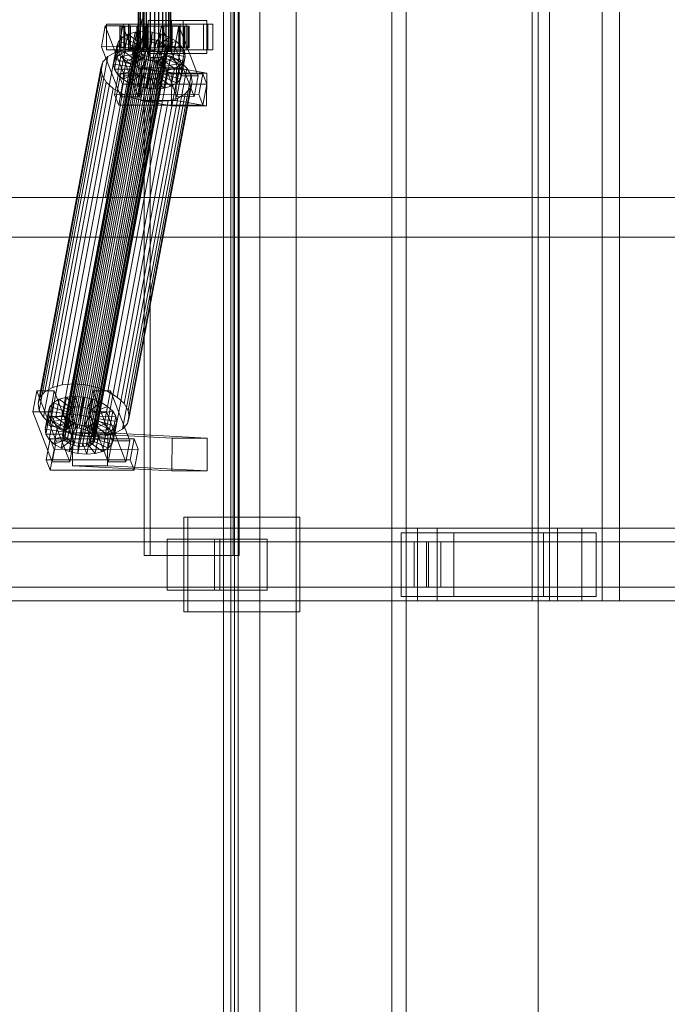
# Model space of a CAD drawing. Header units: millimetres. Extents: x -2233 to 61924, y -68080 to 6847.
# Tile 410 of 656: x 4687 to 5043, y -18672 to -18130. Entities that reach past the tile are written whole.
import ezdxf

# ---------------------------------------------------------------- set-up
doc = ezdxf.new("R2010")
doc.units = ezdxf.units.MM
doc.layers.add('superior_C01', color=7, linetype='Continuous', lineweight=0)
doc.layers.add('superior_tolva', color=7, linetype='Continuous', lineweight=0)

msp = doc.modelspace()

# ---------------------------------------------------------------- linework, layer by layer
at = {"layer": 'superior_C01'}
for p, q in [((4968.89, -17550), (4968.89, -18450)), ((4978.326, -18450), (4978.326, -17550)), ((5007.408, -18450), (5007.408, -17550)), ((5016.845, -17550), (5016.845, -18450)), ((4755.625, -17575), (4755.625, -18425)), ((4758.86, -18425), (4758.86, -17575)), ((4804.544, -18425), (4804.544, -17575)), ((4807.779, -17575), (4807.779, -18425)), ((4752.32, -18148), (4752.32, -17852)), ((4752.6, -18148), (4752.6, -17852)), ((4752.652, -18148), (4752.652, -17852)), ((4753.475, -18148), (4753.475, -17852)), ((4753.576, -18148), (4753.576, -17852)), ((4754.884, -18148), (4754.884, -17852)), ((4755.027, -18148), (4755.027, -17852)), ((4756.732, -18148), (4756.732, -17852)), ((4756.906, -18148), (4756.906, -17852)), ((4758.892, -18148), (4758.892, -17852)), ((4759.087, -18148), (4759.087, -17852)), ((4761.218, -18148), (4761.218, -17852)), ((4761.42, -18148), (4761.42, -17852)), ((4763.551, -18148), (4763.551, -17852)), ((4763.745, -18148), (4763.745, -17852)), ((4765.731, -18148), (4765.731, -17852)), ((4765.906, -18148), (4765.906, -17852)), ((4767.611, -18148), (4767.611, -17852)), ((4767.754, -18148), (4767.754, -17852)), ((4769.062, -18148), (4769.062, -17852)), ((4769.163, -18148), (4769.163, -17852)), ((4769.986, -17852), (4769.986, -18148)), ((4770.038, -18148), (4770.038, -17852)), ((4770.318, -18148), (4770.318, -17852)), ((4752.863, -18130), (4734.419, -18228.298)), ((4736.026, -18228.298), (4754.471, -18130)), ((4734.268, -18133.859), (4732.116, -18145.327)), ((4743.898, -18133.847), (4734.268, -18133.859)), ((4744.901, -18161.391), (4734.268, -18133.859)), ((4744.525, -18133), (4734.895, -18133)), ((4734.895, -18133), (4734.895, -18147)), ((4747.837, -18133), (4734.895, -18133)), ((4741.746, -18145.315), (4743.898, -18133.847)), ((4742.912, -18134), (4742.32, -18134)), ((4742.32, -18134), (4752.32, -18134)), ((4742.32, -18146), (4742.32, -18134)), ((4742.32, -18134), (4743.023, -18134)), ((4744.759, -18134), (4742.912, -18134)), ((4742.912, -18134), (4752.6, -18134)), ((4742.912, -18146), (4742.912, -18134)), ((4743.023, -18134), (4752.652, -18134)), ((4743.023, -18146), (4743.023, -18134)), ((4743.023, -18134), (4744.972, -18134)), ((4743.898, -18133.847), (4754.53, -18161.379)), ((4790.631, -18133), (4744.409, -18133)), ((4744.409, -18133), (4744.409, -18147)), ((4747.105, -18133), (4744.409, -18133)), ((4744.525, -18147), (4744.525, -18133)), ((4744.525, -18133), (4757.467, -18133)), ((4747.734, -18134), (4744.759, -18134)), ((4744.759, -18134), (4753.475, -18134)), ((4744.759, -18146), (4744.759, -18134)), ((4744.972, -18134), (4753.576, -18134)), ((4744.972, -18146), (4744.972, -18134)), ((4744.972, -18134), (4748.035, -18134)), ((4747.105, -18147), (4747.105, -18133)), ((4747.105, -18133), (4793.328, -18133)), ((4751.635, -18134), (4747.734, -18134)), ((4747.734, -18134), (4754.884, -18134)), ((4747.734, -18146), (4747.734, -18134)), ((4747.837, -18147), (4747.837, -18133)), ((4747.837, -18133), (4757.467, -18133)), ((4748.035, -18134), (4755.027, -18134)), ((4748.035, -18146), (4748.035, -18134)), ((4748.035, -18134), (4752.004, -18134)), ((4756.196, -18134), (4751.635, -18134)), ((4751.635, -18134), (4756.732, -18134)), ((4751.635, -18146), (4751.635, -18134)), ((4752.004, -18134), (4756.906, -18134)), ((4752.004, -18146), (4752.004, -18134)), ((4752.004, -18134), (4756.607, -18134)), ((4752.32, -18134), (4752.6, -18134)), ((4752.32, -18134), (4752.32, -18146)), ((4752.652, -18134), (4752.32, -18134)), ((4752.6, -18134), (4753.475, -18134)), ((4752.6, -18134), (4752.6, -18146)), ((4752.652, -18134), (4752.652, -18146)), ((4753.576, -18134), (4752.652, -18134)), ((4753.475, -18134), (4754.884, -18134)), ((4753.475, -18134), (4753.475, -18146)), ((4753.576, -18134), (4753.576, -18146)), ((4755.027, -18134), (4753.576, -18134)), ((4754.884, -18134), (4756.732, -18134)), ((4754.884, -18134), (4754.884, -18146)), ((4755.027, -18134), (4755.027, -18146)), ((4756.906, -18134), (4755.027, -18134)), ((4761.106, -18134), (4756.196, -18134)), ((4756.196, -18134), (4758.892, -18134)), ((4756.196, -18146), (4756.196, -18134)), ((4756.607, -18134), (4759.087, -18134)), ((4756.607, -18146), (4756.607, -18134)), ((4756.607, -18134), (4761.532, -18134)), ((4756.732, -18134), (4758.892, -18134)), ((4756.732, -18134), (4756.732, -18146)), ((4756.906, -18134), (4756.906, -18146)), ((4759.087, -18134), (4756.906, -18134)), ((4757.467, -18133), (4757.467, -18147)), ((4777.15, -18131), (4757.89, -18131)), ((4757.89, -18131), (4757.89, -18149)), ((4770.724, -18131), (4757.89, -18131)), ((4758.892, -18134), (4761.218, -18134)), ((4758.892, -18134), (4758.892, -18146)), ((4759.087, -18134), (4759.087, -18146)), ((4761.42, -18134), (4759.087, -18134)), ((4766.031, -18134), (4761.106, -18134)), ((4761.106, -18134), (4761.218, -18134)), ((4761.106, -18146), (4761.106, -18134)), ((4761.218, -18134), (4763.551, -18134)), ((4761.218, -18134), (4761.218, -18146)), ((4761.532, -18134), (4761.42, -18134)), ((4761.42, -18134), (4761.42, -18146)), ((4763.745, -18134), (4761.42, -18134)), ((4761.532, -18146), (4761.532, -18134)), ((4761.532, -18134), (4766.442, -18134)), ((4765.083, -18133.821), (4762.931, -18145.289)), ((4766.031, -18134), (4763.551, -18134)), ((4763.551, -18134), (4765.731, -18134)), ((4763.551, -18134), (4763.551, -18146)), ((4766.442, -18134), (4763.745, -18134)), ((4763.745, -18134), (4763.745, -18146)), ((4765.906, -18134), (4763.745, -18134)), ((4774.713, -18133.809), (4765.083, -18133.821)), ((4775.716, -18161.353), (4765.083, -18133.821)), ((4775.34, -18133), (4765.71, -18133)), ((4765.71, -18133), (4765.71, -18147)), ((4778.652, -18133), (4765.71, -18133)), ((4770.634, -18134), (4765.731, -18134)), ((4765.731, -18134), (4767.611, -18134)), ((4765.731, -18134), (4765.731, -18146)), ((4771.003, -18134), (4765.906, -18134)), ((4765.906, -18134), (4765.906, -18146)), ((4767.754, -18134), (4765.906, -18134)), ((4770.634, -18134), (4766.031, -18134)), ((4766.031, -18146), (4766.031, -18134)), ((4766.442, -18146), (4766.442, -18134)), ((4766.442, -18134), (4771.003, -18134)), ((4774.603, -18134), (4767.611, -18134)), ((4767.611, -18134), (4769.062, -18134)), ((4767.611, -18134), (4767.611, -18146)), ((4774.904, -18134), (4767.754, -18134)), ((4767.754, -18134), (4767.754, -18146)), ((4769.163, -18134), (4767.754, -18134)), ((4777.666, -18134), (4769.062, -18134)), ((4769.062, -18134), (4769.986, -18134)), ((4769.062, -18134), (4769.062, -18146)), ((4777.879, -18134), (4769.163, -18134)), ((4769.163, -18134), (4769.163, -18146)), ((4770.038, -18134), (4769.163, -18134)), ((4769.986, -18134), (4779.615, -18134)), ((4769.986, -18146), (4769.986, -18134)), ((4769.986, -18134), (4770.318, -18134)), ((4779.725, -18134), (4770.038, -18134)), ((4770.038, -18134), (4770.038, -18146)), ((4770.318, -18134), (4770.038, -18134)), ((4780.318, -18134), (4770.318, -18134)), ((4770.318, -18134), (4770.318, -18146)), ((4774.603, -18134), (4770.634, -18134)), ((4770.634, -18146), (4770.634, -18134)), ((4770.724, -18149), (4770.724, -18131)), ((4770.724, -18131), (4789.983, -18131)), ((4771.003, -18146), (4771.003, -18134)), ((4771.003, -18134), (4774.904, -18134)), ((4772.561, -18145.277), (4774.713, -18133.809)), ((4777.666, -18134), (4774.603, -18134)), ((4774.603, -18146), (4774.603, -18134)), ((4774.713, -18133.809), (4785.345, -18161.341)), ((4774.904, -18146), (4774.904, -18134)), ((4774.904, -18134), (4777.879, -18134)), ((4775.34, -18147), (4775.34, -18133)), ((4775.34, -18133), (4788.282, -18133)), ((4777.15, -18149), (4777.15, -18131)), ((4777.15, -18131), (4789.983, -18131)), ((4779.615, -18134), (4777.666, -18134)), ((4777.666, -18146), (4777.666, -18134)), ((4777.879, -18146), (4777.879, -18134)), ((4777.879, -18134), (4779.725, -18134)), ((4778.652, -18147), (4778.652, -18133)), ((4778.652, -18133), (4788.282, -18133)), ((4779.615, -18134), (4779.615, -18146)), ((4780.318, -18134), (4779.615, -18134)), ((4779.725, -18146), (4779.725, -18134)), ((4779.725, -18134), (4780.318, -18134)), ((4780.318, -18146), (4780.318, -18134)), ((4788.282, -18133), (4788.282, -18147)), ((4789.983, -18131), (4789.983, -18149)), ((4790.631, -18147), (4790.631, -18133)), ((4790.631, -18133), (4793.328, -18133)), ((4793.328, -18133), (4793.328, -18147)), ((4715.454, -18355.022), (4755.57, -18141.224)), ((4717.629, -18354.844), (4757.745, -18141.045)), ((4719.94, -18355.017), (4760.056, -18141.218)), ((4743.518, -18140.156), (4741.482, -18142.416)), ((4741.673, -18149.985), (4743.518, -18140.156)), ((4746.638, -18138.419), (4743.518, -18140.156)), ((4743.518, -18140.156), (4751.893, -18144.203)), ((4744.794, -18148.249), (4746.638, -18138.419)), ((4750.631, -18137.325), (4746.638, -18138.419)), ((4746.638, -18138.419), (4753.372, -18143.38)), ((4748.786, -18147.155), (4750.631, -18137.325)), ((4755.223, -18136.948), (4750.631, -18137.325)), ((4750.631, -18137.325), (4755.263, -18142.862)), ((4753.378, -18146.777), (4755.223, -18136.948)), ((4755.57, -18141.224), (4753.679, -18141.742)), ((4760.102, -18137.313), (4755.223, -18136.948)), ((4755.223, -18136.948), (4757.438, -18142.683)), ((4757.745, -18141.045), (4755.57, -18141.224)), ((4760.056, -18141.218), (4757.745, -18141.045)), ((4758.257, -18147.143), (4760.102, -18137.313)), ((4760.102, -18137.313), (4759.749, -18142.856)), ((4762.346, -18141.731), (4760.056, -18141.218)), ((4764.935, -18138.396), (4760.102, -18137.313)), ((4764.935, -18138.396), (4762.038, -18143.369)), ((4763.09, -18148.226), (4764.935, -18138.396)), ((4769.393, -18140.123), (4764.15, -18144.188)), ((4769.393, -18140.123), (4764.935, -18138.396)), ((4767.548, -18149.953), (4769.393, -18140.123)), ((4773.172, -18142.377), (4769.393, -18140.123)), ((4710.735, -18358.68), (4750.851, -18144.881)), ((4710.956, -18360.017), (4751.072, -18146.218)), ((4711.12, -18357.434), (4751.236, -18143.635)), ((4712.084, -18356.363), (4752.201, -18142.565)), ((4713.563, -18355.541), (4753.679, -18141.742)), ((4716.763, -18330.692), (4751.346, -18146.383)), ((4722.229, -18355.53), (4762.346, -18141.731)), ((4724.341, -18356.348), (4764.457, -18142.549)), ((4726.131, -18357.415), (4766.248, -18143.617)), ((4727.478, -18358.659), (4767.594, -18144.861)), ((4768.406, -18146.196), (4728.289, -18359.995)), ((4732.116, -18145.327), (4741.746, -18145.315)), ((4732.116, -18145.327), (4742.749, -18172.859)), ((4738.825, -18154.877), (4740.669, -18145.047)), ((4739.637, -18152.246), (4741.482, -18142.416)), ((4741.482, -18142.416), (4740.669, -18145.047)), ((4740.669, -18145.047), (4750.544, -18146.52)), ((4740.669, -18145.047), (4741.135, -18147.868)), ((4741.482, -18142.416), (4750.929, -18145.274)), ((4752.379, -18172.847), (4741.746, -18145.315)), ((4752.32, -18146), (4742.32, -18146)), ((4742.32, -18146), (4742.912, -18146)), ((4743.023, -18146), (4742.32, -18146)), ((4752.6, -18146), (4742.912, -18146)), ((4742.912, -18146), (4744.759, -18146)), ((4752.652, -18146), (4743.023, -18146)), ((4744.972, -18146), (4743.023, -18146)), ((4753.475, -18146), (4744.759, -18146)), ((4744.759, -18146), (4747.734, -18146)), ((4753.576, -18146), (4744.972, -18146)), ((4748.035, -18146), (4744.972, -18146)), ((4751.346, -18146.383), (4745.207, -18146.887)), ((4754.884, -18146), (4747.734, -18146)), ((4747.734, -18146), (4751.635, -18146)), ((4755.027, -18146), (4748.035, -18146)), ((4752.004, -18146), (4748.035, -18146)), ((4750.544, -18146.52), (4748.7, -18156.35)), ((4750.929, -18145.274), (4749.085, -18155.103)), ((4751.893, -18144.203), (4750.049, -18154.033)), ((4750.544, -18146.52), (4750.929, -18145.274)), ((4750.765, -18147.856), (4750.544, -18146.52)), ((4751.236, -18143.635), (4750.851, -18144.881)), ((4750.851, -18144.881), (4751.072, -18146.218)), ((4750.929, -18145.274), (4751.893, -18144.203)), ((4751.072, -18146.218), (4751.883, -18147.554)), ((4752.201, -18142.565), (4751.236, -18143.635)), ((4757.868, -18146.872), (4751.346, -18146.383)), ((4753.372, -18143.38), (4751.527, -18153.21)), ((4756.732, -18146), (4751.635, -18146)), ((4751.635, -18146), (4756.196, -18146)), ((4751.893, -18144.203), (4753.372, -18143.38)), ((4756.906, -18146), (4752.004, -18146)), ((4756.607, -18146), (4752.004, -18146)), ((4753.679, -18141.742), (4752.201, -18142.565)), ((4752.6, -18146), (4752.32, -18146)), ((4752.32, -18146), (4752.652, -18146)), ((4753.475, -18146), (4752.6, -18146)), ((4752.652, -18146), (4753.576, -18146)), ((4753.372, -18143.38), (4755.263, -18142.862)), ((4755.263, -18142.862), (4753.418, -18152.692)), ((4754.884, -18146), (4753.475, -18146)), ((4753.576, -18146), (4755.027, -18146)), ((4756.732, -18146), (4754.884, -18146)), ((4755.027, -18146), (4756.906, -18146)), ((4755.263, -18142.862), (4757.438, -18142.683)), ((4757.438, -18142.683), (4755.593, -18152.513)), ((4758.892, -18146), (4756.196, -18146)), ((4756.196, -18146), (4761.106, -18146)), ((4759.087, -18146), (4756.607, -18146)), ((4761.532, -18146), (4756.607, -18146)), ((4758.892, -18146), (4756.732, -18146)), ((4756.906, -18146), (4759.087, -18146)), ((4757.438, -18142.683), (4759.749, -18142.856)), ((4759.749, -18142.856), (4757.904, -18152.686)), ((4761.218, -18146), (4758.892, -18146)), ((4759.087, -18146), (4761.42, -18146)), ((4759.749, -18142.856), (4762.038, -18143.369)), ((4762.038, -18143.369), (4760.194, -18153.199)), ((4761.218, -18146), (4761.106, -18146)), ((4761.106, -18146), (4766.031, -18146)), ((4763.551, -18146), (4761.218, -18146)), ((4761.42, -18146), (4761.532, -18146)), ((4761.42, -18146), (4763.745, -18146)), ((4766.442, -18146), (4761.532, -18146)), ((4762.038, -18143.369), (4764.15, -18144.188)), ((4764.15, -18144.188), (4762.306, -18154.017)), ((4764.457, -18142.549), (4762.346, -18141.731)), ((4762.931, -18145.289), (4772.561, -18145.277)), ((4762.931, -18145.289), (4773.564, -18172.821)), ((4765.731, -18146), (4763.551, -18146)), ((4763.551, -18146), (4766.031, -18146)), ((4763.745, -18146), (4766.442, -18146)), ((4763.745, -18146), (4765.906, -18146)), ((4765.94, -18145.255), (4764.096, -18155.085)), ((4764.15, -18144.188), (4765.94, -18145.255)), ((4766.248, -18143.617), (4764.457, -18142.549)), ((4767.287, -18146.499), (4765.442, -18156.329)), ((4767.611, -18146), (4765.731, -18146)), ((4765.731, -18146), (4770.634, -18146)), ((4765.906, -18146), (4771.003, -18146)), ((4765.906, -18146), (4767.754, -18146)), ((4773.172, -18142.377), (4765.94, -18145.255)), ((4765.94, -18145.255), (4767.287, -18146.499)), ((4766.031, -18146), (4770.634, -18146)), ((4767.594, -18144.861), (4766.248, -18143.617)), ((4771.003, -18146), (4766.442, -18146)), ((4776.015, -18145.003), (4767.287, -18146.499)), ((4767.287, -18146.499), (4768.098, -18147.835)), ((4768.406, -18146.196), (4767.594, -18144.861)), ((4769.062, -18146), (4767.611, -18146)), ((4767.611, -18146), (4774.603, -18146)), ((4767.754, -18146), (4774.904, -18146)), ((4767.754, -18146), (4769.163, -18146)), ((4768.626, -18147.533), (4768.406, -18146.196)), ((4769.986, -18146), (4769.062, -18146)), ((4769.062, -18146), (4777.666, -18146)), ((4769.163, -18146), (4777.879, -18146)), ((4769.163, -18146), (4770.038, -18146)), ((4779.615, -18146), (4769.986, -18146)), ((4770.318, -18146), (4769.986, -18146)), ((4770.038, -18146), (4779.725, -18146)), ((4770.038, -18146), (4770.318, -18146)), ((4770.318, -18146), (4780.318, -18146)), ((4770.634, -18146), (4774.603, -18146)), ((4774.904, -18146), (4771.003, -18146)), ((4771.328, -18152.207), (4773.172, -18142.377)), ((4783.194, -18172.809), (4772.561, -18145.277)), ((4776.015, -18145.003), (4773.172, -18142.377)), ((4774.171, -18154.833), (4776.015, -18145.003)), ((4774.603, -18146), (4777.666, -18146)), ((4777.879, -18146), (4774.904, -18146)), ((4777.728, -18147.823), (4776.015, -18145.003)), ((4777.666, -18146), (4779.615, -18146)), ((4779.725, -18146), (4777.879, -18146)), ((4779.615, -18146), (4780.318, -18146)), ((4780.318, -18146), (4779.725, -18146)), ((4701.115, -18334.981), (4735.698, -18150.672)), ((4705.287, -18332.659), (4739.87, -18148.35)), ((4710.624, -18331.197), (4745.207, -18146.887)), ((4711.767, -18361.352), (4751.883, -18147.554)), ((4713.114, -18362.596), (4753.23, -18148.798)), ((4714.904, -18363.664), (4755.02, -18149.865)), ((4717.016, -18364.482), (4757.132, -18150.683)), ((4719.305, -18364.995), (4759.421, -18151.196)), ((4721.616, -18365.168), (4761.733, -18151.369)), ((4723.285, -18331.181), (4757.868, -18146.872)), ((4723.791, -18364.989), (4763.908, -18151.191)), ((4725.682, -18364.471), (4765.799, -18150.672)), ((4727.161, -18363.648), (4767.277, -18149.85)), ((4728.125, -18362.578), (4768.241, -18148.779)), ((4728.51, -18361.332), (4768.626, -18147.533)), ((4729.746, -18332.629), (4764.329, -18148.32)), ((4735.698, -18150.672), (4732.977, -18153.694)), ((4734.895, -18147), (4744.525, -18147)), ((4734.895, -18147), (4747.837, -18147)), ((4739.87, -18148.35), (4735.698, -18150.672)), ((4735.706, -18334.938), (4770.289, -18150.629)), ((4739.291, -18157.698), (4741.135, -18147.868)), ((4739.637, -18152.246), (4741.673, -18149.985)), ((4745.207, -18146.887), (4739.87, -18148.35)), ((4741.003, -18160.518), (4742.848, -18150.688)), ((4741.135, -18147.868), (4750.765, -18147.856)), ((4741.135, -18147.868), (4742.848, -18150.688)), ((4741.673, -18149.985), (4744.794, -18148.249)), ((4750.049, -18154.033), (4741.673, -18149.985)), ((4742.848, -18150.688), (4751.576, -18149.192)), ((4742.848, -18150.688), (4745.691, -18153.314)), ((4744.409, -18147), (4790.631, -18147)), ((4744.409, -18147), (4747.105, -18147)), ((4757.467, -18147), (4744.525, -18147)), ((4744.794, -18148.249), (4748.786, -18147.155)), ((4751.527, -18153.21), (4744.794, -18148.249)), ((4745.691, -18153.314), (4752.923, -18150.436)), ((4793.328, -18147), (4747.105, -18147)), ((4757.467, -18147), (4747.837, -18147)), ((4748.786, -18147.155), (4753.378, -18146.777)), ((4753.418, -18152.692), (4748.786, -18147.155)), ((4750.765, -18147.856), (4748.92, -18157.686)), ((4749.47, -18155.567), (4754.713, -18151.503)), ((4751.576, -18149.192), (4749.732, -18159.022)), ((4751.576, -18149.192), (4750.765, -18147.856)), ((4752.923, -18150.436), (4751.078, -18160.266)), ((4752.923, -18150.436), (4751.576, -18149.192)), ((4751.883, -18147.554), (4753.23, -18148.798)), ((4752.652, -18148), (4752.32, -18148)), ((4752.32, -18148), (4752.6, -18148)), ((4752.6, -18148), (4753.475, -18148)), ((4753.576, -18148), (4752.652, -18148)), ((4754.713, -18151.503), (4752.868, -18161.333)), ((4754.713, -18151.503), (4752.923, -18150.436)), ((4753.23, -18148.798), (4755.02, -18149.865)), ((4755.593, -18152.513), (4753.378, -18146.777)), ((4753.378, -18146.777), (4758.257, -18147.143)), ((4753.475, -18148), (4754.884, -18148)), ((4755.027, -18148), (4753.576, -18148)), ((4756.825, -18152.321), (4754.713, -18151.503)), ((4754.884, -18148), (4756.732, -18148)), ((4755.02, -18149.865), (4757.132, -18150.683)), ((4756.906, -18148), (4755.027, -18148)), ((4756.732, -18148), (4758.892, -18148)), ((4759.087, -18148), (4756.906, -18148)), ((4757.132, -18150.683), (4759.421, -18151.196)), ((4764.329, -18148.32), (4757.868, -18146.872)), ((4757.89, -18149), (4777.15, -18149)), ((4770.724, -18149), (4757.89, -18149)), ((4757.904, -18152.686), (4758.257, -18147.143)), ((4758.257, -18147.143), (4763.09, -18148.226)), ((4758.892, -18148), (4761.218, -18148)), ((4761.42, -18148), (4759.087, -18148)), ((4759.421, -18151.196), (4761.733, -18151.369)), ((4760.194, -18153.199), (4763.09, -18148.226)), ((4761.218, -18148), (4763.551, -18148)), ((4763.745, -18148), (4761.42, -18148)), ((4761.733, -18151.369), (4763.908, -18151.191)), ((4762.306, -18154.017), (4767.548, -18149.953)), ((4763.09, -18148.226), (4767.548, -18149.953)), ((4763.551, -18148), (4765.731, -18148)), ((4765.906, -18148), (4763.745, -18148)), ((4763.908, -18151.191), (4765.799, -18150.672)), ((4770.289, -18150.629), (4764.329, -18148.32)), ((4766.969, -18151.488), (4765.125, -18161.318)), ((4766.969, -18151.488), (4765.491, -18152.311)), ((4765.71, -18147), (4775.34, -18147)), ((4765.71, -18147), (4778.652, -18147)), ((4765.731, -18148), (4767.611, -18148)), ((4765.799, -18150.672), (4767.277, -18149.85)), ((4767.754, -18148), (4765.906, -18148)), ((4767.934, -18150.417), (4766.089, -18160.247)), ((4766.254, -18157.665), (4768.098, -18147.835)), ((4768.319, -18149.171), (4766.474, -18159.001)), ((4767.934, -18150.417), (4766.969, -18151.488)), ((4775.345, -18155.535), (4766.969, -18151.488)), ((4767.277, -18149.85), (4768.241, -18148.779)), ((4767.548, -18149.953), (4771.328, -18152.207)), ((4767.611, -18148), (4769.062, -18148)), ((4769.163, -18148), (4767.754, -18148)), ((4768.319, -18149.171), (4767.934, -18150.417)), ((4777.381, -18153.275), (4767.934, -18150.417)), ((4768.098, -18147.835), (4777.728, -18147.823)), ((4768.098, -18147.835), (4768.319, -18149.171)), ((4768.241, -18148.779), (4768.626, -18147.533)), ((4778.194, -18150.644), (4768.319, -18149.171)), ((4769.062, -18148), (4769.986, -18148)), ((4770.038, -18148), (4769.163, -18148)), ((4769.986, -18148), (4770.318, -18148)), ((4770.318, -18148), (4770.038, -18148)), ((4775.341, -18153.641), (4770.289, -18150.629)), ((4789.983, -18149), (4770.724, -18149)), ((4788.282, -18147), (4775.34, -18147)), ((4777.728, -18147.823), (4775.883, -18157.653)), ((4776.349, -18160.474), (4778.194, -18150.644)), ((4789.983, -18149), (4777.15, -18149)), ((4777.381, -18153.275), (4778.194, -18150.644)), ((4778.194, -18150.644), (4777.728, -18147.823)), ((4788.282, -18147), (4778.652, -18147)), ((4793.328, -18147), (4790.631, -18147)), ((4697.307, -18341.52), (4731.89, -18157.211)), ((4698.393, -18338.003), (4732.977, -18153.694)), ((4732.977, -18153.694), (4731.89, -18157.211)), ((4731.89, -18157.211), (4732.513, -18160.982)), ((4738.825, -18154.877), (4739.637, -18152.246)), ((4748.7, -18156.35), (4738.825, -18154.877)), ((4739.291, -18157.698), (4738.825, -18154.877)), ((4749.085, -18155.103), (4739.637, -18152.246)), ((4740.758, -18337.95), (4775.341, -18153.641)), ((4743.846, -18163.144), (4745.691, -18153.314)), ((4744.559, -18341.461), (4779.142, -18157.152)), ((4745.691, -18153.314), (4749.47, -18155.567)), ((4747.626, -18165.397), (4749.47, -18155.567)), ((4749.085, -18155.103), (4748.7, -18156.35)), ((4748.7, -18156.35), (4748.92, -18157.686)), ((4750.049, -18154.033), (4749.085, -18155.103)), ((4749.47, -18155.567), (4753.928, -18157.295)), ((4751.527, -18153.21), (4750.049, -18154.033)), ((4753.418, -18152.692), (4751.527, -18153.21)), ((4752.084, -18167.125), (4753.928, -18157.295)), ((4755.593, -18152.513), (4753.418, -18152.692)), ((4754.087, -18156.962), (4753.863, -18174.943)), ((4753.928, -18157.295), (4756.825, -18152.321)), ((4753.928, -18157.295), (4758.761, -18158.378)), ((4773.346, -18156.962), (4754.087, -18156.962)), ((4770.83, -18159.83), (4754.087, -18156.962)), ((4756.825, -18152.321), (4754.98, -18162.151)), ((4757.904, -18152.686), (4755.593, -18152.513)), ((4759.114, -18152.835), (4756.825, -18152.321)), ((4759.114, -18152.835), (4757.27, -18162.664)), ((4760.194, -18153.199), (4757.904, -18152.686)), ((4758.761, -18158.378), (4759.114, -18152.835)), ((4761.425, -18153.008), (4759.114, -18152.835)), ((4761.425, -18153.008), (4759.581, -18162.837)), ((4762.306, -18154.017), (4760.194, -18153.199)), ((4763.6, -18152.829), (4761.425, -18153.008)), ((4763.64, -18158.743), (4761.425, -18153.008)), ((4763.6, -18152.829), (4761.756, -18162.659)), ((4764.096, -18155.085), (4762.306, -18154.017)), ((4765.491, -18152.311), (4763.6, -18152.829)), ((4768.232, -18158.366), (4763.6, -18152.829)), ((4765.491, -18152.311), (4763.647, -18162.14)), ((4764.096, -18155.085), (4771.328, -18152.207)), ((4765.442, -18156.329), (4764.096, -18155.085)), ((4765.442, -18156.329), (4774.171, -18154.833)), ((4766.254, -18157.665), (4765.442, -18156.329)), ((4772.225, -18157.272), (4765.491, -18152.311)), ((4768.232, -18158.366), (4772.225, -18157.272)), ((4770.38, -18167.102), (4772.225, -18157.272)), ((4771.328, -18152.207), (4774.171, -18154.833)), ((4772.225, -18157.272), (4775.345, -18155.535)), ((4773.122, -18174.943), (4773.346, -18156.962)), ((4773.346, -18156.962), (4790.089, -18159.83)), ((4773.501, -18165.365), (4775.345, -18155.535)), ((4774.171, -18154.833), (4775.883, -18157.653)), ((4779.142, -18157.152), (4775.341, -18153.641)), ((4775.345, -18155.535), (4777.381, -18153.275)), ((4775.537, -18163.105), (4777.381, -18153.275)), ((4781.432, -18160.922), (4779.142, -18157.152)), ((4697.93, -18345.291), (4732.513, -18160.982)), ((4732.513, -18160.982), (4734.803, -18164.752)), ((4748.92, -18157.686), (4739.291, -18157.698)), ((4741.003, -18160.518), (4739.291, -18157.698)), ((4741.569, -18160.247), (4739.417, -18171.715)), ((4749.732, -18159.022), (4741.003, -18160.518)), ((4743.846, -18163.144), (4741.003, -18160.518)), ((4787.791, -18160.19), (4741.569, -18160.247)), ((4743.784, -18165.983), (4741.569, -18160.247)), ((4742.749, -18172.859), (4744.901, -18161.391)), ((4751.078, -18160.266), (4743.846, -18163.144)), ((4744.901, -18161.391), (4754.53, -18161.379)), ((4781.432, -18160.922), (4746.849, -18345.231)), ((4752.868, -18161.333), (4747.626, -18165.397)), ((4748.92, -18157.686), (4749.732, -18159.022)), ((4749.732, -18159.022), (4751.078, -18160.266)), ((4751.078, -18160.266), (4752.868, -18161.333)), ((4754.98, -18162.151), (4752.084, -18167.125)), ((4754.53, -18161.379), (4752.379, -18172.847)), ((4752.868, -18161.333), (4754.98, -18162.151)), ((4754.98, -18162.151), (4757.27, -18162.664)), ((4756.917, -18168.208), (4758.761, -18158.378)), ((4757.27, -18162.664), (4756.917, -18168.208)), ((4757.27, -18162.664), (4759.581, -18162.837)), ((4758.761, -18158.378), (4763.64, -18158.743)), ((4759.581, -18162.837), (4761.756, -18162.659)), ((4759.581, -18162.837), (4761.796, -18168.573)), ((4761.756, -18162.659), (4763.647, -18162.14)), ((4761.756, -18162.659), (4766.388, -18168.196)), ((4761.796, -18168.573), (4763.64, -18158.743)), ((4763.64, -18158.743), (4768.232, -18158.366)), ((4763.647, -18162.14), (4765.125, -18161.318)), ((4763.647, -18162.14), (4770.38, -18167.102)), ((4765.125, -18161.318), (4766.089, -18160.247)), ((4765.125, -18161.318), (4773.501, -18165.365)), ((4766.089, -18160.247), (4766.474, -18159.001)), ((4766.089, -18160.247), (4775.537, -18163.105)), ((4775.883, -18157.653), (4766.254, -18157.665)), ((4766.474, -18159.001), (4766.254, -18157.665)), ((4766.388, -18168.196), (4768.232, -18158.366)), ((4766.474, -18159.001), (4776.349, -18160.474)), ((4770.606, -18177.811), (4770.83, -18159.83)), ((4770.83, -18159.83), (4790.089, -18159.83)), ((4773.564, -18172.821), (4775.716, -18161.353)), ((4776.349, -18160.474), (4775.537, -18163.105)), ((4775.716, -18161.353), (4785.345, -18161.341)), ((4775.883, -18157.653), (4776.349, -18160.474)), ((4782.054, -18164.693), (4781.432, -18160.922)), ((4785.345, -18161.341), (4783.194, -18172.809)), ((4785.639, -18171.658), (4787.791, -18160.19)), ((4787.791, -18160.19), (4790.006, -18165.926)), ((4790.089, -18159.83), (4789.865, -18177.811)), ((4700.219, -18349.061), (4734.803, -18164.752)), ((4704.02, -18352.572), (4738.603, -18168.263)), ((4734.803, -18164.752), (4738.603, -18168.263)), ((4738.603, -18168.263), (4743.655, -18171.275)), ((4741.632, -18177.451), (4743.784, -18165.983)), ((4743.784, -18165.983), (4790.006, -18165.926)), ((4747.626, -18165.397), (4743.846, -18163.144)), ((4746.385, -18352.519), (4780.968, -18168.21)), ((4747.471, -18349.002), (4782.054, -18164.693)), ((4752.084, -18167.125), (4747.626, -18165.397)), ((4756.917, -18168.208), (4752.084, -18167.125)), ((4761.796, -18168.573), (4756.917, -18168.208)), ((4766.388, -18168.196), (4761.796, -18168.573)), ((4770.38, -18167.102), (4766.388, -18168.196)), ((4773.501, -18165.365), (4770.38, -18167.102)), ((4775.537, -18163.105), (4773.501, -18165.365)), ((4778.246, -18171.232), (4780.968, -18168.21)), ((4780.968, -18168.21), (4782.054, -18164.693)), ((4790.006, -18165.926), (4787.855, -18177.394)), ((4709.072, -18355.584), (4743.655, -18171.275)), ((4715.032, -18357.893), (4749.615, -18173.584)), ((4739.417, -18171.715), (4785.639, -18171.658)), ((4739.417, -18171.715), (4741.632, -18177.451)), ((4739.492, -18357.863), (4774.075, -18173.554)), ((4752.379, -18172.847), (4742.749, -18172.859)), ((4743.655, -18171.275), (4749.615, -18173.584)), ((4743.663, -18355.541), (4778.246, -18171.232)), ((4749.615, -18173.584), (4756.076, -18175.032)), ((4768.738, -18175.016), (4774.075, -18173.554)), ((4783.194, -18172.809), (4773.564, -18172.821)), ((4774.075, -18173.554), (4778.246, -18171.232)), ((4787.855, -18177.394), (4785.639, -18171.658)), ((4721.493, -18359.341), (4756.076, -18175.032)), ((4728.016, -18359.83), (4762.599, -18175.521)), ((4734.154, -18359.326), (4768.738, -18175.016)), ((4787.855, -18177.394), (4741.632, -18177.451)), ((4753.863, -18174.943), (4773.122, -18174.943)), ((4770.606, -18177.811), (4753.863, -18174.943)), ((4756.076, -18175.032), (4762.599, -18175.521)), ((4762.599, -18175.521), (4768.738, -18175.016)), ((4789.865, -18177.811), (4770.606, -18177.811)), ((4789.865, -18177.811), (4773.122, -18174.943)), ((4734.419, -18228.298), (3790.259, -18228.298)), ((3791.867, -18228.298), (4736.026, -18228.298)), ((4734.419, -18228.298), (4736.026, -18228.298)), ((5678.578, -18228.298), (4734.419, -18228.298)), ((4736.026, -18228.298), (5680.186, -18228.298)), ((10242.208, -18250), (1103.221, -18250)), ((1104.577, -18250), (10243.564, -18250)), ((4710.624, -18331.197), (4716.763, -18330.692)), ((4716.763, -18330.692), (4723.285, -18331.181)), ((4696.611, -18334.551), (4694.459, -18346.02)), ((4706.241, -18334.539), (4696.611, -18334.551)), ((4707.244, -18362.083), (4696.611, -18334.551)), ((4698.393, -18338.003), (4701.115, -18334.981)), ((4701.115, -18334.981), (4705.287, -18332.659)), ((4704.089, -18346.008), (4706.241, -18334.539)), ((4705.287, -18332.659), (4710.624, -18331.197)), ((4706.241, -18334.539), (4716.873, -18362.071)), ((4723.285, -18331.181), (4729.746, -18332.629)), ((4727.426, -18334.513), (4725.274, -18345.981)), ((4737.055, -18334.501), (4727.426, -18334.513)), ((4738.059, -18362.045), (4727.426, -18334.513)), ((4729.746, -18332.629), (4735.706, -18334.938)), ((4734.904, -18345.969), (4737.055, -18334.501)), ((4735.706, -18334.938), (4740.758, -18337.95)), ((4737.055, -18334.501), (4747.688, -18362.033)), ((4697.307, -18341.52), (4698.393, -18338.003)), ((4697.93, -18345.291), (4697.307, -18341.52)), ((4705.861, -18340.848), (4703.825, -18343.108)), ((4704.016, -18350.678), (4705.861, -18340.848)), ((4708.981, -18339.111), (4705.861, -18340.848)), ((4705.861, -18340.848), (4714.236, -18344.895)), ((4707.137, -18348.941), (4708.981, -18339.111)), ((4712.973, -18338.017), (4708.981, -18339.111)), ((4708.981, -18339.111), (4715.714, -18344.073)), ((4711.129, -18347.847), (4712.973, -18338.017)), ((4717.566, -18337.64), (4712.973, -18338.017)), ((4712.973, -18338.017), (4717.606, -18343.554)), ((4715.721, -18347.47), (4717.566, -18337.64)), ((4722.444, -18338.005), (4717.566, -18337.64)), ((4717.566, -18337.64), (4719.781, -18343.376)), ((4720.6, -18347.835), (4722.444, -18338.005)), ((4722.444, -18338.005), (4722.092, -18343.549)), ((4727.278, -18339.088), (4722.444, -18338.005)), ((4727.278, -18339.088), (4724.381, -18344.062)), ((4725.433, -18348.918), (4727.278, -18339.088)), ((4731.736, -18340.816), (4726.493, -18344.88)), ((4731.736, -18340.816), (4727.278, -18339.088)), ((4729.891, -18350.645), (4731.736, -18340.816)), ((4735.515, -18343.069), (4731.736, -18340.816)), ((4740.758, -18337.95), (4744.559, -18341.461)), ((4744.559, -18341.461), (4746.849, -18345.231)), ((4694.459, -18346.02), (4704.089, -18346.008)), ((4694.459, -18346.02), (4705.092, -18373.551)), ((4700.219, -18349.061), (4697.93, -18345.291)), ((4701.168, -18355.569), (4703.012, -18345.739)), ((4701.98, -18352.938), (4703.825, -18343.108)), ((4703.825, -18343.108), (4703.012, -18345.739)), ((4703.012, -18345.739), (4712.887, -18347.212)), ((4703.012, -18345.739), (4703.478, -18348.56)), ((4703.825, -18343.108), (4713.272, -18345.966)), ((4714.721, -18373.539), (4704.089, -18346.008)), ((4713.272, -18345.966), (4711.427, -18355.796)), ((4714.236, -18344.895), (4712.392, -18354.725)), ((4712.887, -18347.212), (4713.272, -18345.966)), ((4713.272, -18345.966), (4714.236, -18344.895)), ((4715.714, -18344.073), (4713.87, -18353.902)), ((4714.236, -18344.895), (4715.714, -18344.073)), ((4715.714, -18344.073), (4717.606, -18343.554)), ((4717.606, -18343.554), (4715.761, -18353.384)), ((4717.606, -18343.554), (4719.781, -18343.376)), ((4719.781, -18343.376), (4717.936, -18353.205)), ((4719.781, -18343.376), (4722.092, -18343.549)), ((4722.092, -18343.549), (4720.247, -18353.378)), ((4722.092, -18343.549), (4724.381, -18344.062)), ((4724.381, -18344.062), (4722.537, -18353.892)), ((4724.381, -18344.062), (4726.493, -18344.88)), ((4726.493, -18344.88), (4724.648, -18354.71)), ((4725.274, -18345.981), (4734.904, -18345.969)), ((4725.274, -18345.981), (4735.907, -18373.513)), ((4728.283, -18345.947), (4726.439, -18355.777)), ((4726.493, -18344.88), (4728.283, -18345.947)), ((4735.515, -18343.069), (4728.283, -18345.947)), ((4728.283, -18345.947), (4729.63, -18347.191)), ((4738.358, -18345.695), (4729.63, -18347.191)), ((4733.671, -18352.899), (4735.515, -18343.069)), ((4745.536, -18373.501), (4734.904, -18345.969)), ((4738.358, -18345.695), (4735.515, -18343.069)), ((4736.514, -18355.525), (4738.358, -18345.695)), ((4740.071, -18348.515), (4738.358, -18345.695)), ((4746.849, -18345.231), (4747.471, -18349.002)), ((4704.02, -18352.572), (4700.219, -18349.061)), ((4701.634, -18358.39), (4703.478, -18348.56)), ((4701.98, -18352.938), (4704.016, -18350.678)), ((4703.346, -18361.21), (4705.191, -18351.38)), ((4703.478, -18348.56), (4713.108, -18348.548)), ((4703.478, -18348.56), (4705.191, -18351.38)), ((4704.016, -18350.678), (4707.137, -18348.941)), ((4712.392, -18354.725), (4704.016, -18350.678)), ((4705.191, -18351.38), (4713.919, -18349.884)), ((4705.191, -18351.38), (4708.034, -18354.006)), ((4707.137, -18348.941), (4711.129, -18347.847)), ((4713.87, -18353.902), (4707.137, -18348.941)), ((4708.034, -18354.006), (4715.266, -18351.128)), ((4712.887, -18347.212), (4711.043, -18357.042)), ((4711.129, -18347.847), (4715.721, -18347.47)), ((4715.761, -18353.384), (4711.129, -18347.847)), ((4713.108, -18348.548), (4711.263, -18358.378)), ((4711.813, -18356.26), (4717.056, -18352.196)), ((4713.919, -18349.884), (4712.074, -18359.714)), ((4713.108, -18348.548), (4712.887, -18347.212)), ((4713.919, -18349.884), (4713.108, -18348.548)), ((4715.266, -18351.128), (4713.421, -18360.958)), ((4715.266, -18351.128), (4713.919, -18349.884)), ((4717.056, -18352.196), (4715.211, -18362.025)), ((4717.056, -18352.196), (4715.266, -18351.128)), ((4717.936, -18353.205), (4715.721, -18347.47)), ((4715.721, -18347.47), (4720.6, -18347.835)), ((4719.168, -18353.014), (4717.056, -18352.196)), ((4720.247, -18353.378), (4720.6, -18347.835)), ((4720.6, -18347.835), (4725.433, -18348.918)), ((4722.537, -18353.892), (4725.433, -18348.918)), ((4724.648, -18354.71), (4729.891, -18350.645)), ((4725.433, -18348.918), (4729.891, -18350.645)), ((4729.312, -18352.18), (4727.468, -18362.01)), ((4729.63, -18347.191), (4727.785, -18357.021)), ((4729.312, -18352.18), (4727.834, -18353.003)), ((4730.277, -18351.109), (4728.432, -18360.939)), ((4728.597, -18358.357), (4730.441, -18348.527)), ((4730.662, -18349.863), (4728.817, -18359.693)), ((4730.277, -18351.109), (4729.312, -18352.18)), ((4737.688, -18356.228), (4729.312, -18352.18)), ((4729.63, -18347.191), (4730.441, -18348.527)), ((4729.891, -18350.645), (4733.671, -18352.899)), ((4730.662, -18349.863), (4730.277, -18351.109)), ((4739.724, -18353.967), (4730.277, -18351.109)), ((4730.441, -18348.527), (4740.071, -18348.515)), ((4730.441, -18348.527), (4730.662, -18349.863)), ((4740.537, -18351.336), (4730.662, -18349.863)), ((4740.071, -18348.515), (4738.226, -18358.345)), ((4738.692, -18361.166), (4740.537, -18351.336)), ((4739.724, -18353.967), (4740.537, -18351.336)), ((4740.537, -18351.336), (4740.071, -18348.515)), ((4747.471, -18349.002), (4746.385, -18352.519)), ((4701.168, -18355.569), (4701.98, -18352.938)), ((4711.043, -18357.042), (4701.168, -18355.569)), ((4701.634, -18358.39), (4701.168, -18355.569)), ((4711.427, -18355.796), (4701.98, -18352.938)), ((4709.072, -18355.584), (4704.02, -18352.572)), ((4706.189, -18363.836), (4708.034, -18354.006)), ((4708.034, -18354.006), (4711.813, -18356.26)), ((4715.032, -18357.893), (4709.072, -18355.584)), ((4709.968, -18366.09), (4711.813, -18356.26)), ((4710.735, -18358.68), (4711.12, -18357.434)), ((4711.427, -18355.796), (4711.043, -18357.042)), ((4711.043, -18357.042), (4711.263, -18358.378)), ((4711.12, -18357.434), (4712.084, -18356.363)), ((4712.392, -18354.725), (4711.427, -18355.796)), ((4711.813, -18356.26), (4716.271, -18357.987)), ((4712.084, -18356.363), (4713.563, -18355.541)), ((4713.87, -18353.902), (4712.392, -18354.725)), ((4713.563, -18355.541), (4715.454, -18355.022)), ((4715.761, -18353.384), (4713.87, -18353.902)), ((4715.454, -18355.022), (4717.629, -18354.844)), ((4717.936, -18353.205), (4715.761, -18353.384)), ((4716.271, -18357.987), (4719.168, -18353.014)), ((4716.352, -18357.646), (4716.283, -18375.644)), ((4735.611, -18357.646), (4716.352, -18357.646)), ((4770.983, -18360.514), (4716.352, -18357.646)), ((4719.168, -18353.014), (4717.323, -18362.843)), ((4717.629, -18354.844), (4719.94, -18355.017)), ((4720.247, -18353.378), (4717.936, -18353.205)), ((4721.457, -18353.527), (4719.168, -18353.014)), ((4721.457, -18353.527), (4719.613, -18363.357)), ((4719.94, -18355.017), (4722.229, -18355.53)), ((4722.537, -18353.892), (4720.247, -18353.378)), ((4721.104, -18359.07), (4721.457, -18353.527)), ((4723.768, -18353.7), (4721.457, -18353.527)), ((4723.768, -18353.7), (4721.924, -18363.53)), ((4722.229, -18355.53), (4724.341, -18356.348)), ((4724.648, -18354.71), (4722.537, -18353.892)), ((4725.943, -18353.521), (4723.768, -18353.7)), ((4725.983, -18359.436), (4723.768, -18353.7)), ((4725.943, -18353.521), (4724.099, -18363.351)), ((4724.341, -18356.348), (4726.131, -18357.415)), ((4726.439, -18355.777), (4724.648, -18354.71)), ((4727.834, -18353.003), (4725.943, -18353.521)), ((4730.575, -18359.058), (4725.943, -18353.521)), ((4727.834, -18353.003), (4725.99, -18362.833)), ((4726.131, -18357.415), (4727.478, -18358.659)), ((4726.439, -18355.777), (4733.671, -18352.899)), ((4727.785, -18357.021), (4726.439, -18355.777)), ((4727.785, -18357.021), (4736.514, -18355.525)), ((4728.597, -18358.357), (4727.785, -18357.021)), ((4734.567, -18357.964), (4727.834, -18353.003)), ((4733.671, -18352.899), (4736.514, -18355.525)), ((4734.567, -18357.964), (4737.688, -18356.228)), ((4735.542, -18375.644), (4735.611, -18357.646)), ((4735.611, -18357.646), (4790.242, -18360.514)), ((4735.843, -18366.057), (4737.688, -18356.228)), ((4736.514, -18355.525), (4738.226, -18358.345)), ((4737.688, -18356.228), (4739.724, -18353.967)), ((4737.879, -18363.797), (4739.724, -18353.967)), ((4743.663, -18355.541), (4739.492, -18357.863)), ((4746.385, -18352.519), (4743.663, -18355.541)), ((4711.263, -18358.378), (4701.634, -18358.39)), ((4703.346, -18361.21), (4701.634, -18358.39)), ((4703.912, -18360.939), (4701.76, -18372.408)), ((4712.074, -18359.714), (4703.346, -18361.21)), ((4706.189, -18363.836), (4703.346, -18361.21)), ((4750.134, -18360.882), (4703.912, -18360.939)), ((4706.127, -18366.675), (4703.912, -18360.939)), ((4705.092, -18373.551), (4707.244, -18362.083)), ((4713.421, -18360.958), (4706.189, -18363.836)), ((4707.244, -18362.083), (4716.873, -18362.071)), ((4715.211, -18362.025), (4709.968, -18366.09)), ((4710.956, -18360.017), (4710.735, -18358.68)), ((4711.767, -18361.352), (4710.956, -18360.017)), ((4711.263, -18358.378), (4712.074, -18359.714)), ((4713.114, -18362.596), (4711.767, -18361.352)), ((4712.074, -18359.714), (4713.421, -18360.958)), ((4714.904, -18363.664), (4713.114, -18362.596)), ((4713.421, -18360.958), (4715.211, -18362.025)), ((4714.427, -18367.817), (4716.271, -18357.987)), ((4717.323, -18362.843), (4714.427, -18367.817)), ((4716.873, -18362.071), (4714.721, -18373.539)), ((4721.493, -18359.341), (4715.032, -18357.893)), ((4715.211, -18362.025), (4717.323, -18362.843)), ((4716.271, -18357.987), (4721.104, -18359.07)), ((4717.323, -18362.843), (4719.613, -18363.357)), ((4719.26, -18368.9), (4721.104, -18359.07)), ((4721.104, -18359.07), (4725.983, -18359.436)), ((4728.016, -18359.83), (4721.493, -18359.341)), ((4724.099, -18363.351), (4725.99, -18362.833)), ((4724.139, -18369.265), (4725.983, -18359.436)), ((4725.983, -18359.436), (4730.575, -18359.058)), ((4725.99, -18362.833), (4727.468, -18362.01)), ((4725.99, -18362.833), (4732.723, -18367.794)), ((4728.125, -18362.578), (4727.161, -18363.648)), ((4727.468, -18362.01), (4728.432, -18360.939)), ((4727.468, -18362.01), (4735.843, -18366.057)), ((4727.478, -18358.659), (4728.289, -18359.995)), ((4734.154, -18359.326), (4728.016, -18359.83)), ((4728.51, -18361.332), (4728.125, -18362.578)), ((4728.289, -18359.995), (4728.51, -18361.332)), ((4728.432, -18360.939), (4728.817, -18359.693)), ((4728.432, -18360.939), (4737.879, -18363.797)), ((4738.226, -18358.345), (4728.597, -18358.357)), ((4728.817, -18359.693), (4728.597, -18358.357)), ((4728.731, -18368.888), (4730.575, -18359.058)), ((4728.817, -18359.693), (4738.692, -18361.166)), ((4730.575, -18359.058), (4734.567, -18357.964)), ((4732.723, -18367.794), (4734.567, -18357.964)), ((4739.492, -18357.863), (4734.154, -18359.326)), ((4735.907, -18373.513), (4738.059, -18362.045)), ((4738.692, -18361.166), (4737.879, -18363.797)), ((4738.059, -18362.045), (4747.688, -18362.033)), ((4738.226, -18358.345), (4738.692, -18361.166)), ((4747.688, -18362.033), (4745.536, -18373.501)), ((4747.982, -18372.35), (4750.134, -18360.882)), ((4750.134, -18360.882), (4752.349, -18366.618)), ((4770.914, -18378.512), (4770.983, -18360.514)), ((4770.983, -18360.514), (4790.242, -18360.514)), ((4790.242, -18360.514), (4790.174, -18378.512)), ((4703.975, -18378.143), (4706.127, -18366.675)), ((4706.127, -18366.675), (4752.349, -18366.618)), ((4709.968, -18366.09), (4706.189, -18363.836)), ((4714.427, -18367.817), (4709.968, -18366.09)), ((4719.26, -18368.9), (4714.427, -18367.817)), ((4717.016, -18364.482), (4714.904, -18363.664)), ((4719.305, -18364.995), (4717.016, -18364.482)), ((4719.613, -18363.357), (4719.26, -18368.9)), ((4721.616, -18365.168), (4719.305, -18364.995)), ((4719.613, -18363.357), (4721.924, -18363.53)), ((4723.791, -18364.989), (4721.616, -18365.168)), ((4721.924, -18363.53), (4724.099, -18363.351)), ((4721.924, -18363.53), (4724.139, -18369.265)), ((4725.682, -18364.471), (4723.791, -18364.989)), ((4724.099, -18363.351), (4728.731, -18368.888)), ((4727.161, -18363.648), (4725.682, -18364.471)), ((4732.723, -18367.794), (4728.731, -18368.888)), ((4735.843, -18366.057), (4732.723, -18367.794)), ((4737.879, -18363.797), (4735.843, -18366.057)), ((4752.349, -18366.618), (4750.197, -18378.086)), ((4701.76, -18372.408), (4747.982, -18372.35)), ((4701.76, -18372.408), (4703.975, -18378.143)), ((4714.721, -18373.539), (4705.092, -18373.551)), ((4724.139, -18369.265), (4719.26, -18368.9)), ((4728.731, -18368.888), (4724.139, -18369.265)), ((4745.536, -18373.501), (4735.907, -18373.513)), ((4750.197, -18378.086), (4747.982, -18372.35)), ((4750.197, -18378.086), (4703.975, -18378.143)), ((4716.283, -18375.644), (4735.542, -18375.644)), ((4770.914, -18378.512), (4716.283, -18375.644)), ((4790.174, -18378.512), (4735.542, -18375.644)), ((4790.174, -18378.512), (4770.914, -18378.512)), ((4839.086, -18404), (4777.457, -18404)), ((4777.457, -18404), (4777.457, -18456)), ((4779.613, -18404), (4777.457, -18404)), ((4779.613, -18456), (4779.613, -18404)), ((4779.613, -18404), (4841.243, -18404)), ((4839.086, -18456), (4839.086, -18404)), ((4839.086, -18404), (4841.243, -18404)), ((4841.243, -18404), (4841.243, -18456)), ((4905.916, -18410), (3750.355, -18410)), ((3761.139, -18410), (4916.701, -18410)), ((4982.757, -18410), (3827.195, -18410)), ((3840.676, -18410), (4996.238, -18410)), ((4905.916, -18410), (4905.916, -18450)), ((4916.701, -18410), (4905.916, -18410)), ((6061.478, -18410), (4905.916, -18410)), ((4916.701, -18450), (4916.701, -18410)), ((4916.701, -18410), (6072.263, -18410)), ((4982.757, -18410), (4982.757, -18450)), ((4996.238, -18410), (4982.757, -18410)), ((6138.318, -18410), (4982.757, -18410)), ((4996.238, -18450), (4996.238, -18410)), ((4996.238, -18410), (6151.799, -18410)), ((4797.225, -18416), (4768.336, -18416)), ((4768.336, -18416), (4768.336, -18444)), ((4794.366, -18416), (4768.336, -18416)), ((4794.366, -18444), (4794.366, -18416)), ((4794.366, -18416), (4823.255, -18416)), ((4797.225, -18444), (4797.225, -18416)), ((4797.225, -18416), (4823.255, -18416)), ((4823.255, -18416), (4823.255, -18444)), ((4925.753, -18412.5), (4896.864, -18412.5)), ((4896.864, -18412.5), (4896.864, -18447.5)), ((4975.053, -18412.5), (4896.864, -18412.5)), ((4925.753, -18447.5), (4925.753, -18412.5)), ((4925.753, -18412.5), (5003.942, -18412.5)), ((4975.053, -18447.5), (4975.053, -18412.5)), ((4975.053, -18412.5), (5003.942, -18412.5)), ((5003.942, -18412.5), (5003.942, -18447.5)), ((4903.985, -18417.5), (3826.611, -18417.5)), ((3841.26, -18417.5), (4918.633, -18417.5)), ((4903.985, -18417.5), (4903.985, -18442.5)), ((4918.633, -18417.5), (4903.985, -18417.5)), ((4910.771, -18417.5), (4911.847, -18417.5)), ((4910.771, -18442.5), (4910.771, -18417.5)), ((6144.521, -18417.5), (4910.771, -18417.5)), ((4911.847, -18417.5), (4911.847, -18442.5)), ((4911.847, -18417.5), (6145.597, -18417.5)), ((4918.633, -18442.5), (4918.633, -18417.5)), ((4755.625, -18425), (4804.544, -18425)), ((4755.625, -18425), (4758.86, -18425)), ((4807.779, -18425), (4758.86, -18425)), ((4807.779, -18425), (4804.544, -18425)), ((3826.611, -18442.5), (4903.985, -18442.5)), ((3841.26, -18442.5), (4918.633, -18442.5)), ((4768.336, -18444), (4797.225, -18444)), ((4768.336, -18444), (4794.366, -18444)), ((4823.255, -18444), (4794.366, -18444)), ((4823.255, -18444), (4797.225, -18444)), ((4903.985, -18442.5), (4918.633, -18442.5)), ((4911.847, -18442.5), (4910.771, -18442.5)), ((4910.771, -18442.5), (6144.521, -18442.5)), ((4911.847, -18442.5), (6145.597, -18442.5)), ((4896.864, -18447.5), (4925.753, -18447.5)), ((4975.053, -18447.5), (4896.864, -18447.5)), ((5003.942, -18447.5), (4925.753, -18447.5)), ((5003.942, -18447.5), (4975.053, -18447.5)), ((3750.355, -18450), (4905.916, -18450)), ((3761.139, -18450), (4916.701, -18450)), ((3827.195, -18450), (4982.757, -18450)), ((3840.676, -18450), (4996.238, -18450)), ((4905.916, -18450), (4916.701, -18450)), ((4905.916, -18450), (6061.478, -18450)), ((4916.701, -18450), (6072.263, -18450)), ((4968.89, -18450), (5007.408, -18450)), ((4968.89, -18450), (4978.326, -18450)), ((5016.845, -18450), (4978.326, -18450)), ((4982.757, -18450), (4996.238, -18450)), ((4982.757, -18450), (6138.318, -18450)), ((4996.238, -18450), (6151.799, -18450)), ((5016.845, -18450), (5007.408, -18450)), ((4777.457, -18456), (4839.086, -18456)), ((4777.457, -18456), (4779.613, -18456)), ((4841.243, -18456), (4779.613, -18456)), ((4841.243, -18456), (4839.086, -18456))]:
    msp.add_line(p, q, dxfattribs=at)
at = {"layer": 'superior_tolva'}
for p, q in [((4819.2, -19821.5), (4819.2, -16178.5)), ((4891.7, -19821.5), (4891.7, -16178.5)), ((4899.7, -16178.5), (4899.7, -19821.5)), ((4972.2, -16178.5), (4972.2, -19821.5)), ((4799.2, -19725), (4799.2, -16275)), ((4803.335, -16275), (4803.335, -19725)), ((4805.2, -19725), (4805.2, -16275)), ((4807.2, -19725), (4807.2, -16275)), ((4839.2, -16275), (4839.2, -19725))]:
    msp.add_line(p, q, dxfattribs=at)

doc.saveas('drawing.dxf')
